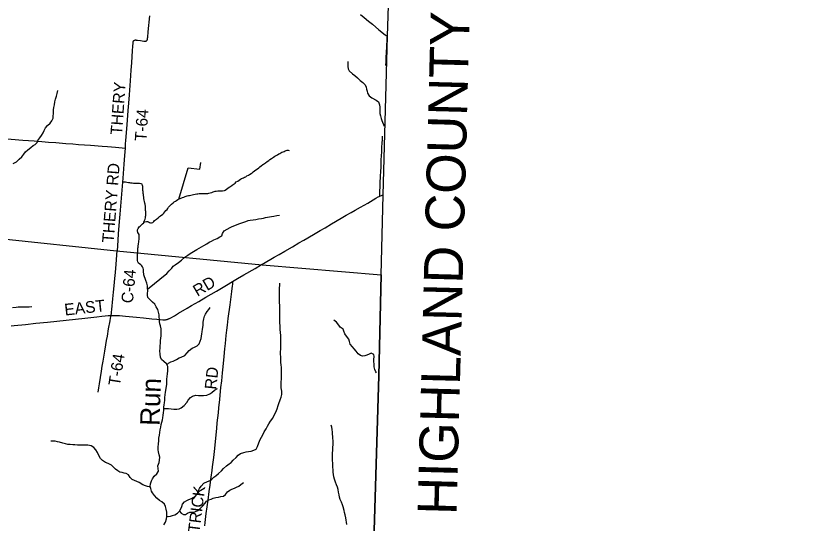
# Model space of a CAD drawing. Extents: x 1451455 to 1749751, y 218250 to 574981.
# Drawn here: x 1571052 to 1591490, y 406413 to 419441 of the extents above; entities that cross this region are included whole.
import ezdxf

# ---------------------------------------------------------------- set-up
doc = ezdxf.new("R2010")
doc.units = 0
for name, color, linetype in [('GM_X_Adjacent_County', 7, 'Continuous'), ('GM_X_Adjacent_County_Text', 7, 'Continuous'), ('GM_X_County', 7, 'Continuous'), ('GM_X_County_Road', 7, 'Continuous'), ('GM_X_County_Road_Text', 7, 'Continuous'), ('GM_X_Major_River', 7, 'Continuous'), ('GM_X_Major_River_Text', 7, 'Continuous'), ('GM_X_Minor_River', 7, 'Continuous'), ('GM_X_State_Route', 7, 'Continuous'), ('GM_X_Township', 7, 'Continuous'), ('GM_X_Township_Road', 7, 'Continuous'), ('GM_X_Township_Road_Text', 7, 'Continuous'), ('GM_X_Township_ROW', 7, 'Continuous')]:
    doc.layers.add(name, color=color, linetype=linetype)

msp = doc.modelspace()

# ---------------------------------------------------------------- linework, layer by layer
at = {"layer": 'GM_X_Adjacent_County'}
msp.add_lwpolyline([(1593113, 374425), (1589266, 374523), (1588677, 374545), (1587643, 374584), (1581292, 374793), (1580571, 374820), (1580347, 374828), (1578669, 374917), (1578743, 375741), (1578750, 375835), (1579198, 381778), (1579591, 387224), (1579618, 387771), (1579637, 388893), (1579705, 392782), (1579924, 397127), (1580230, 405084), (1580380, 410197), (1580442, 412790), (1580491, 414838), (1580602, 418918), (1580746, 423359)], dxfattribs=at)
at = {"layer": 'GM_X_County'}
msp.add_lwpolyline([(1593113, 374425), (1589266, 374523), (1588677, 374545), (1587643, 374584), (1581292, 374793), (1580571, 374820), (1580347, 374828), (1578669, 374917), (1578743, 375741), (1578750, 375835), (1579198, 381778), (1579591, 387224), (1579618, 387771), (1579637, 388893), (1579705, 392782), (1579924, 397127), (1580230, 405084), (1580380, 410197), (1580442, 412790), (1580491, 414838), (1580602, 418918), (1580746, 423359)], dxfattribs=at)
at = {"layer": 'GM_X_County_Road'}
for points in [[(1569157, 416419), (1569684, 416376), (1569969, 416353), (1570216, 416333), (1570623, 416301), (1571234, 416253), (1571522, 416230), (1571721, 416215), (1571892, 416202), (1572078, 416186), (1572336, 416167), (1572516, 416153), (1572663, 416142), (1572965, 416119), (1573272, 416095), (1573406, 416084), (1573612, 416068), (1573784, 416054), (1573865, 416047)], [(1573659, 413419), (1573668, 413530), (1573693, 413840), (1573718, 414158), (1573733, 414347), (1573806, 415270), (1573833, 415633), (1573849, 415859), (1573865, 416047)], [(1577368, 413054), (1577417, 413082), (1577689, 413240), (1577819, 413316), (1577962, 413397), (1578161, 413512), (1578328, 413609), (1578453, 413682), (1578702, 413828), (1578873, 413926), (1578997, 413999), (1579164, 414098), (1579416, 414245), (1579543, 414320), (1579665, 414390), (1579768, 414448), (1579913, 414531), (1580096, 414635), (1580306, 414758), (1580367, 414793), (1580386, 414803), (1580406, 414813)], [(1580406, 414813), (1580424, 414820), (1580445, 414827), (1580468, 414834), (1580479, 414836), (1580491, 414838)], [(1573499, 411748), (1573503, 411767), (1573507, 411788), (1573511, 411828), (1573518, 411896), (1573545, 412174), (1573561, 412344), (1573576, 412504), (1573594, 412693), (1573608, 412853), (1573628, 413066), (1573658, 413412), (1573659, 413419)], [(1576617, 412617), (1576750, 412695), (1576912, 412788), (1577198, 412955), (1577368, 413054)], [(1573499, 411748), (1573522, 411749), (1573546, 411749), (1573582, 411748), (1573646, 411745), (1573716, 411741), (1573869, 411726), (1574153, 411700), (1574330, 411683), (1574542, 411663), (1574673, 411650), (1574761, 411641), (1574825, 411636), (1574848, 411635), (1574869, 411635), (1574888, 411636), (1574899, 411638), (1574912, 411639), (1574924, 411642), (1574936, 411644), (1574948, 411648), (1574962, 411653), (1574976, 411658), (1574988, 411664), (1575001, 411669), (1575036, 411687), (1575127, 411740), (1575235, 411803), (1575452, 411931), (1575568, 411999), (1575752, 412107), (1575936, 412215), (1576205, 412372), (1576464, 412527), (1576617, 412617)], [(1570927, 411480), (1571004, 411488), (1571295, 411517), (1571566, 411545), (1571862, 411576), (1572342, 411626), (1572580, 411652), (1572822, 411678), (1573128, 411712), (1573262, 411725), (1573350, 411735), (1573422, 411742), (1573468, 411746), (1573499, 411748)]]:
    msp.add_lwpolyline(points, dxfattribs=at)
at = {"layer": 'GM_X_Major_River'}
for points in [[(1577619, 415779), (1577645, 415799), (1577673, 415816), (1577710, 415838), (1577745, 415855), (1577779, 415875), (1577810, 415896), (1577834, 415910), (1577864, 415923), (1577891, 415939), (1577917, 415948), (1577947, 415962), (1577974, 415972), (1578000, 415983), (1578026, 415991), (1578051, 415994), (1578076, 415986)], [(1574343, 414151), (1574363, 414154), (1574407, 414157), (1574432, 414156), (1574458, 414150), (1574483, 414137), (1574513, 414129), (1574540, 414128), (1574568, 414138), (1574596, 414159), (1574613, 414183), (1574641, 414201), (1574666, 414220), (1574705, 414252), (1574743, 414285), (1574772, 414309), (1574825, 414348), (1574856, 414378), (1574880, 414407), (1574909, 414441), (1574938, 414468), (1574954, 414494), (1574977, 414526), (1575000, 414556), (1575022, 414579), (1575051, 414609), (1575090, 414638), (1575122, 414666), (1575153, 414683), (1575179, 414703), (1575212, 414721), (1575248, 414740), (1575275, 414752), (1575335, 414774), (1575370, 414788), (1575402, 414799), (1575432, 414809), (1575457, 414818), (1575489, 414826), (1575517, 414829), (1575551, 414839), (1575584, 414846), (1575616, 414856), (1575656, 414863), (1575699, 414868), (1575729, 414872), (1575763, 414875), (1575795, 414875), (1575837, 414876), (1575874, 414877), (1575912, 414878), (1575952, 414880), (1575984, 414881), (1576014, 414885), (1576049, 414900), (1576085, 414907), (1576118, 414921), (1576144, 414932), (1576170, 414938), (1576202, 414943), (1576241, 414945), (1576273, 414946), (1576311, 414948), (1576335, 414945), (1576365, 414947), (1576410, 414958), (1576434, 414969), (1576462, 414989), (1576501, 415016), (1576534, 415038), (1576570, 415059), (1576611, 415093), (1576664, 415126), (1576688, 415145), (1576715, 415177), (1576758, 415198), (1576792, 415224), (1576825, 415247), (1576851, 415267), (1576900, 415284), (1576926, 415298), (1576959, 415311), (1576987, 415335), (1577032, 415354), (1577056, 415368), (1577097, 415391), (1577121, 415409), (1577154, 415434), (1577183, 415458), (1577215, 415483), (1577260, 415517), (1577295, 415540), (1577319, 415562), (1577356, 415591), (1577395, 415621), (1577419, 415634), (1577468, 415667), (1577511, 415699), (1577549, 415728), (1577582, 415750), (1577619, 415779)], [(1574343, 414151), (1574358, 414188), (1574372, 414220), (1574381, 414258), (1574386, 414288), (1574390, 414316), (1574392, 414394), (1574390, 414420), (1574387, 414446), (1574385, 414485), (1574384, 414515), (1574381, 414549), (1574370, 414601), (1574364, 414632), (1574359, 414676), (1574351, 414708), (1574344, 414752), (1574339, 414785), (1574331, 414825), (1574328, 414851), (1574326, 414879), (1574321, 414929), (1574316, 414960), (1574314, 414990), (1574311, 415026), (1574310, 415056), (1574306, 415086), (1574297, 415117), (1574273, 415131), (1574231, 415134), (1574207, 415132), (1574168, 415133), (1574136, 415132), (1574104, 415136), (1574074, 415139), (1574040, 415141), (1574002, 415146), (1573976, 415149), (1573950, 415155), (1573900, 415164), (1573866, 415167), (1573823, 415171), (1573799, 415170)], [(1574340, 412791), (1574336, 412815), (1574335, 412855), (1574334, 412885), (1574328, 412923), (1574319, 412964), (1574308, 412998), (1574290, 413022), (1574266, 413043), (1574203, 413092), (1574183, 413121), (1574174, 413155), (1574173, 413203), (1574175, 413231), (1574180, 413275), (1574183, 413404), (1574185, 413442), (1574190, 413472), (1574192, 413500), (1574197, 413538), (1574202, 413574), (1574204, 413598), (1574209, 413632), (1574213, 413662), (1574218, 413694), (1574221, 413722), (1574221, 413747), (1574221, 413771), (1574222, 413803), (1574218, 413827), (1574207, 413855), (1574183, 413880), (1574178, 413916), (1574181, 413948), (1574193, 413984), (1574218, 414020), (1574243, 414043), (1574275, 414069), (1574308, 414096), (1574337, 414126), (1574343, 414151)], [(1574701, 407884), (1574732, 407967), (1574743, 408033), (1574747, 408105), (1574734, 408169), (1574715, 408242), (1574708, 408294), (1574707, 408362), (1574719, 408452), (1574722, 408522), (1574729, 408591), (1574739, 408675), (1574757, 408807), (1574773, 408875), (1574788, 408941), (1574803, 409004), (1574818, 409064), (1574829, 409120), (1574840, 409186), (1574845, 409246), (1574852, 409314), (1574856, 409392), (1574861, 409450), (1574868, 409504), (1574879, 409567), (1574882, 409635), (1574892, 409709), (1574899, 409777), (1574922, 409925), (1574929, 409981), (1574932, 410053), (1574935, 410109), (1574940, 410177), (1574949, 410247), (1574959, 410320), (1574958, 410384), (1574953, 410435), (1574922, 410507), (1574857, 410560), (1574796, 410613), (1574770, 410678), (1574757, 410752), (1574754, 410834), (1574756, 410906), (1574761, 410974), (1574766, 411030), (1574771, 411100), (1574778, 411164), (1574784, 411224), (1574784, 411274), (1574788, 411342), (1574787, 411406), (1574772, 411480), (1574753, 411533), (1574740, 411591), (1574741, 411643), (1574736, 411709), (1574731, 411759), (1574715, 411827), (1574700, 411900), (1574653, 411969), (1574619, 412033), (1574566, 412090), (1574503, 412149), (1574446, 412208), (1574437, 412267), (1574438, 412317), (1574443, 412368), (1574435, 412457), (1574430, 412509), (1574415, 412575), (1574392, 412646), (1574340, 412791)], [(1574857, 406364), (1574894, 406437), (1574925, 406523), (1574935, 406593), (1574934, 406643), (1574928, 406693), (1574914, 406773), (1574895, 406842), (1574872, 406896), (1574800, 406959), (1574742, 406996), (1574675, 407054), (1574611, 407123), (1574564, 407186), (1574537, 407236), (1574520, 407298), (1574505, 407349), (1574512, 407421), (1574538, 407496), (1574559, 407550), (1574608, 407619), (1574677, 407674), (1574718, 407745), (1574709, 407817), (1574701, 407884)]]:
    msp.add_lwpolyline(points, dxfattribs=at)
at = {"layer": 'GM_X_Minor_River'}
for points in [[(1579581, 418267), (1579580, 418194), (1579583, 418138), (1579593, 418084), (1579618, 418034), (1579707, 417955), (1579765, 417912), (1579828, 417847), (1579903, 417786), (1579971, 417731), (1580032, 417668), (1580057, 417614), (1580067, 417560), (1580082, 417507), (1580089, 417457), (1580133, 417389), (1580202, 417338), (1580313, 417280), (1580373, 417232), (1580400, 417161), (1580403, 417099), (1580403, 417039), (1580406, 416987), (1580409, 416931), (1580419, 416873), (1580444, 416806), (1580459, 416756), (1580514, 416607)], [(1570983, 415647), (1571065, 415696), (1571138, 415759), (1571201, 415820), (1571253, 415893), (1571300, 415948), (1571359, 415997), (1571434, 416064), (1571497, 416111), (1571550, 416142), (1571601, 416187), (1571616, 416245), (1571666, 416310), (1571709, 416365), (1571750, 416435), (1571775, 416494), (1571815, 416568), (1571868, 416627), (1571929, 416682), (1571976, 416743), (1572008, 416813), (1572011, 416867), (1572014, 416931), (1572020, 417031), (1572029, 417089), (1572042, 417160), (1572056, 417234), (1572071, 417306), (1572092, 417376), (1572112, 417448), (1572129, 417527)], [(1575242, 414736), (1575481, 415537), (1575783, 415508), (1575802, 415678)], [(1574438, 412424), (1574933, 412827), (1574991, 412889), (1575056, 412959), (1575093, 413013), (1575144, 413050), (1575229, 413105), (1575307, 413165), (1575398, 413242), (1575468, 413297), (1575531, 413338), (1575618, 413390), (1575699, 413443), (1575764, 413478), (1575821, 413507), (1575881, 413544), (1575956, 413586), (1576017, 413625), (1576078, 413656), (1576143, 413689), (1576222, 413726), (1576291, 413765), (1576341, 413792), (1576366, 413851), (1576406, 413917), (1576483, 413961), (1576556, 414004), (1576610, 414029), (1576677, 414060), (1576742, 414083), (1576806, 414110), (1576857, 414129), (1576907, 414144), (1576962, 414163), (1577020, 414184), (1577071, 414195), (1577151, 414206), (1577216, 414213), (1577290, 414227), (1577362, 414234), (1577415, 414245), (1577471, 414260), (1577574, 414280), (1577624, 414289), (1577684, 414298), (1577755, 414311), (1577825, 414326)], [(1574933, 406582), (1574965, 406578), (1575027, 406593), (1575077, 406606), (1575135, 406627), (1575204, 406664), (1575253, 406719), (1575288, 406779), (1575315, 406836), (1575336, 406898), (1575383, 406959), (1575445, 406992), (1575499, 407019), (1575562, 407042), (1575612, 407072), (1575669, 407105), (1575716, 407172), (1575749, 407252), (1575774, 407303), (1575815, 407363), (1575878, 407442), (1575974, 407484), (1576041, 407509), (1576091, 407542), (1576138, 407595), (1576190, 407629), (1576259, 407688), (1576332, 407754), (1576387, 407812), (1576462, 407880), (1576529, 407931), (1576588, 407970), (1576634, 408026), (1576710, 408101), (1576768, 408158), (1576827, 408201), (1576911, 408229), (1576972, 408244), (1577034, 408253), (1577102, 408264), (1577168, 408287), (1577224, 408314), (1577259, 408382), (1577297, 408473), (1577334, 408559), (1577367, 408622), (1577408, 408698), (1577435, 408753), (1577485, 408838), (1577522, 408904), (1577555, 408961), (1577596, 409029), (1577659, 409108), (1577700, 409199), (1577729, 409259), (1577767, 409348), (1577796, 409430), (1577813, 409482), (1577844, 409577), (1577871, 409649), (1577887, 409720), (1577886, 409799), (1577871, 409885), (1577869, 409969), (1577870, 410029), (1577879, 410117), (1577880, 410175), (1577880, 410275), (1577877, 410363), (1577876, 410415), (1577871, 410469), (1577864, 410549), (1577862, 410621), (1577861, 410687), (1577856, 410755), (1577853, 410820), (1577860, 410871), (1577862, 410923), (1577860, 411001), (1577862, 411144), (1577859, 411222), (1577851, 411318), (1577846, 411380), (1577840, 411488), (1577837, 411552), (1577836, 411610), (1577838, 411728), (1577839, 411814), (1577839, 411924), (1577832, 412006), (1577828, 412081), (1577827, 412143), (1577824, 412197), (1577825, 412293), (1577829, 412393), (1577832, 412579)], [(1570967, 411952), (1571055, 411959), (1571113, 411964), (1571199, 411965), (1571267, 411968), (1571335, 411966), (1571393, 411968), (1571461, 411974)], [(1574934, 410479), (1574974, 410517), (1575032, 410551), (1575091, 410568), (1575179, 410612), (1575248, 410655), (1575300, 410674), (1575391, 410717), (1575456, 410784), (1575503, 410845), (1575579, 410908), (1575646, 410935), (1575712, 410968), (1575763, 411019), (1575788, 411087), (1575813, 411158), (1575826, 411218), (1575833, 411274), (1575838, 411326), (1575851, 411392), (1575863, 411490), (1575868, 411578), (1575879, 411660), (1575902, 411725), (1575925, 411777), (1575964, 411844), (1576007, 411902), (1576046, 411953)], [(1580323, 410276), (1580299, 410301), (1580277, 410361), (1580264, 410428), (1580257, 410498), (1580252, 410562), (1580253, 410614), (1580256, 410688), (1580251, 410744), (1580185, 410777), (1580131, 410756), (1580073, 410729), (1580020, 410707), (1579964, 410698), (1579905, 410717), (1579851, 410757), (1579796, 410826), (1579749, 410891), (1579700, 410944), (1579643, 411009), (1579622, 411077), (1579611, 411139), (1579546, 411216), (1579504, 411273), (1579477, 411339), (1579460, 411392), (1579389, 411447), (1579348, 411499), (1579295, 411570), (1579227, 411623)], [(1574855, 409360), (1574921, 409356), (1574975, 409353), (1575040, 409346), (1575108, 409339), (1575186, 409340), (1575244, 409351), (1575302, 409372), (1575375, 409437), (1575443, 409514), (1575483, 409569), (1575537, 409636), (1575589, 409673), (1575673, 409698), (1575741, 409693), (1575811, 409690), (1575873, 409691), (1575961, 409703), (1576037, 409732), (1576088, 409771), (1576157, 409828), (1576237, 409871)], [(1579198, 407905), (1579195, 407958), (1579191, 408008), (1579188, 408068), (1579187, 408128), (1579190, 408206), (1579195, 408288), (1579200, 408362), (1579203, 408426), (1579202, 408478), (1579202, 408532), (1579201, 408585), (1579191, 408749), (1579182, 408813), (1579169, 408875), (1579158, 408926)], [(1574511, 407330), (1574488, 407340), (1574436, 407353), (1574385, 407369), (1574313, 407399), (1574218, 407452), (1574157, 407477), (1574097, 407510), (1574036, 407535), (1573985, 407584), (1573944, 407655), (1573885, 407686), (1573833, 407698), (1573779, 407711), (1573727, 407724), (1573674, 407753), (1573611, 407802), (1573556, 407859), (1573505, 407898), (1573425, 407941), (1573358, 407968), (1573279, 408021), (1573226, 408070), (1573183, 408149), (1573151, 408222), (1573106, 408296), (1573059, 408351), (1572986, 408394), (1572900, 408412), (1572828, 408413), (1572770, 408412), (1572686, 408415), (1572634, 408416), (1572569, 408419), (1572513, 408424), (1572445, 408429), (1572383, 408434), (1572325, 408449), (1572260, 408464), (1572172, 408489), (1572119, 408502), (1572059, 408513), (1572005, 408516), (1571951, 408517)], [(1579557, 406380), (1579548, 406435), (1579539, 406491), (1579530, 406551), (1579513, 406627), (1579501, 406682), (1579488, 406736), (1579463, 406826), (1579446, 406883), (1579417, 406951), (1579390, 407022), (1579373, 407078), (1579360, 407142), (1579346, 407210), (1579335, 407273), (1579314, 407335), (1579291, 407393), (1579262, 407464), (1579237, 407544), (1579224, 407599), (1579215, 407663), (1579207, 407725), (1579204, 407781), (1579199, 407849), (1579198, 407905)], [(1575253, 406719), (1575298, 406668), (1575359, 406629), (1575411, 406631), (1575464, 406664), (1575526, 406691), (1575576, 406696), (1575650, 406705), (1575728, 406738), (1575785, 406789), (1575860, 406858), (1575917, 406927), (1575950, 406978), (1576011, 407011), (1576067, 407030), (1576123, 407049), (1576191, 407072), (1576257, 407081), (1576315, 407092), (1576384, 407105), (1576436, 407146), (1576487, 407216), (1576554, 407259), (1576604, 407284), (1576667, 407313), (1576723, 407336), (1576785, 407365), (1576836, 407400), (1576899, 407459)]]:
    msp.add_lwpolyline(points, dxfattribs=at)
at = {"layer": 'GM_X_State_Route'}
msp.add_lwpolyline([(1579908, 419481), (1580002, 419404), (1580115, 419310), (1580213, 419228), (1580381, 419086), (1580457, 419023), (1580511, 418981), (1580541, 418958), (1580566, 418941), (1580585, 418928), (1580602, 418918)], dxfattribs=at)
at = {"layer": 'GM_X_Township'}
for points in [[(1542043, 420309), (1541904, 419113), (1541888, 418982), (1541631, 416769), (1544045, 416508), (1548554, 416003), (1551520, 415667), (1555395, 415228), (1561908, 414519), (1562522, 414452), (1567474, 414060), (1573641, 413410), (1577383, 413049), (1580442, 412790), (1580491, 414838), (1580602, 418918), (1580746, 423359)], [(1560084, 391183), (1560611, 396564), (1561116, 401304), (1561586, 405939), (1562000, 409701), (1562129, 410880), (1562522, 414452), (1567474, 414060), (1573641, 413410), (1577383, 413049), (1580442, 412790), (1580380, 410197), (1580230, 405084), (1579924, 397127), (1579705, 392782)]]:
    msp.add_lwpolyline(points, dxfattribs=at)
at = {"layer": 'GM_X_Township_Road'}
for points in [[(1573865, 416047), (1573873, 416154), (1573879, 416243), (1573909, 416639), (1573938, 417011), (1573952, 417201), (1573969, 417417), (1573978, 417538), (1573995, 417777), (1574015, 418051), (1574028, 418235), (1574039, 418396), (1574051, 418545), (1574059, 418663), (1574063, 418744), (1574065, 418767), (1574066, 418775), (1574068, 418781), (1574070, 418787), (1574072, 418792), (1574075, 418797), (1574077, 418801), (1574081, 418806), (1574085, 418809), (1574090, 418813), (1574095, 418816), (1574100, 418818), (1574105, 418820), (1574110, 418821), (1574117, 418822), (1574124, 418823), (1574133, 418823), (1574144, 418822), (1574177, 418818), (1574255, 418806), (1574336, 418796), (1574362, 418793), (1574370, 418793), (1574378, 418793), (1574386, 418794), (1574393, 418796), (1574400, 418798), (1574408, 418801), (1574413, 418805), (1574418, 418809), (1574422, 418816), (1574425, 418820), (1574429, 418826), (1574431, 418831), (1574433, 418837), (1574435, 418846), (1574436, 418856), (1574438, 418872), (1574440, 418895), (1574451, 419032), (1574490, 419447)], [(1575904, 406338), (1575915, 406429), (1575946, 406663), (1575990, 407001), (1576021, 407225), (1576044, 407391), (1576055, 407462), (1576074, 407589), (1576098, 407764), (1576109, 407862), (1576135, 408100), (1576152, 408250), (1576214, 408844), (1576229, 408984), (1576255, 409245), (1576267, 409373), (1576290, 409588), (1576302, 409699), (1576321, 409895), (1576341, 410068), (1576362, 410275), (1576378, 410429), (1576405, 410690), (1576423, 410892), (1576435, 411023), (1576459, 411232), (1576473, 411365), (1576487, 411499), (1576509, 411668), (1576555, 412016), (1576599, 412361), (1576620, 412510), (1576625, 412545), (1576627, 412565), (1576627, 412573), (1576627, 412581), (1576625, 412589), (1576624, 412597), (1576617, 412617)], [(1573168, 409772), (1573185, 409883), (1573203, 409993), (1573254, 410314), (1573272, 410444), (1573295, 410576), (1573336, 410832), (1573365, 410994), (1573383, 411104), (1573402, 411214), (1573434, 411401), (1573471, 411605), (1573484, 411676), (1573492, 411713), (1573499, 411748)]]:
    msp.add_lwpolyline(points, dxfattribs=at)
at = {"layer": 'GM_X_Township_ROW'}
for points in [[(1580561, 418165), (1580566, 418262), (1580571, 418370), (1580577, 418498), (1580583, 418655), (1580591, 418835), (1580596, 418882), (1580598, 418900), (1580602, 418918)], [(1580406, 414813), (1580405, 414843), (1580406, 414871), (1580417, 415120), (1580427, 415353), (1580430, 415415), (1580436, 415579), (1580444, 415746), (1580455, 415952), (1580461, 416059), (1580467, 416181), (1580471, 416262), (1580474, 416356)]]:
    msp.add_lwpolyline(points, dxfattribs=at)

# ---------------------------------------------------------------- texts
at = {"layer": 'GM_X_Adjacent_County_Text'}
msp.add_text('HIGHLAND COUNTY', height=1000, rotation=88.4903, dxfattribs=at).set_placement((1582376, 406614))
at = {"layer": 'GM_X_County_Road_Text'}
for s, rotation, p in [('THERY RD', 85.6015, (1573564, 413605)), ('C-64', 84.5271, (1574056, 412049)), ('RD', 30.5397, (1575716, 412224)), ('EAST', 6.2495, (1572314, 411743))]:
    msp.add_text(s, height=300, rotation=rotation, dxfattribs=at).set_placement(p)
at = {"layer": 'GM_X_Major_River_Text'}
msp.add_text('Run', height=500.1, rotation=88.2363, dxfattribs=at).set_placement((1574743, 408906))
at = {"layer": 'GM_X_Township_Road_Text'}
for s, rotation, p in [('THERY', 85.8996, (1573779, 416376)), ('T-64', 86.1156, (1574404, 416214)), ('T-64', 81.1204, (1573722, 409924)), ('RD', 84.0941, (1576200, 409833)), ('DIETRICK', 82.8021, (1575685, 405490))]:
    msp.add_text(s, height=300, rotation=rotation, dxfattribs=at).set_placement(p)

doc.saveas('drawing.dxf')
